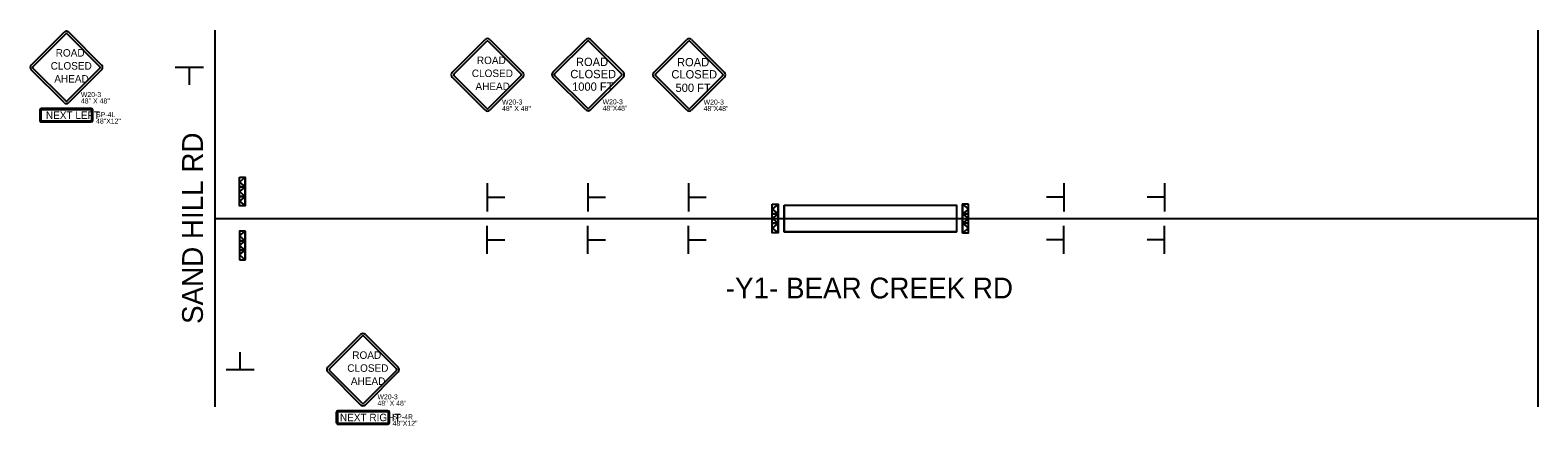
# Model space of a CAD drawing. Extents: x 886234 to 968767, y 455416 to 684046.
# Drawn here: x 898527 to 907595, y 600029 to 602410 of the extents above; entities that cross this region are included whole.
import ezdxf

# ---------------------------------------------------------------- set-up
doc = ezdxf.new("R2010")
doc.units = 0
for name, color, linetype in [('TC CONSTRUCTION PROPOSED ROADWAY SHADE', 7, 'Continuous'), ('TC DEV BARRICADE', 7, 'Continuous'), ('TC DEV SIGN', 7, 'Continuous'), ('TC DEV SIGN BLACK ZERO', 7, 'Continuous'), ('TC DEV SIGN ORANGE', 7, 'Continuous'), ('TC LABEL TEXT', 7, 'Continuous')]:
    doc.layers.add(name, color=color, linetype=linetype)

msp = doc.modelspace()

# ---------------------------------------------------------------- linework, layer by layer
at = {"layer": 'TC CONSTRUCTION PROPOSED ROADWAY SHADE'}
msp.add_lwpolyline([(903061.4, 601356.1), (904097.9, 601356.1), (904097.9, 601196.1), (903061.4, 601196.1)], close=True, dxfattribs=at)
at = {"layer": 'TC DEV BARRICADE'}
for p, q in [((899784.8, 601495.4), (899784.8, 601524.6)), ((899784.8, 601524.6), (899820.8, 601524.6)), ((899820.8, 601524.6), (899784.8, 601495.4)), ((899784.8, 601495.4), (899820.8, 601467)), ((899784.8, 601467), (899784.8, 601495.4)), ((899784.8, 601495.4), (899784.8, 601495.4)), ((899784.8, 601495.4), (899784.8, 601495.4)), ((899820.8, 601467), (899784.8, 601467)), ((899784.8, 601437.8), (899784.8, 601467)), ((899784.8, 601467), (899820.8, 601467)), ((899820.8, 601467), (899784.8, 601437.8)), ((899784.8, 601437.8), (899820.8, 601409.4)), ((899784.8, 601409.4), (899784.8, 601437.8)), ((899784.8, 601437.8), (899784.8, 601437.8)), ((899784.8, 601437.8), (899784.8, 601437.8)), ((899820.8, 601409.4), (899784.8, 601409.4)), ((899784.8, 601380.2), (899784.8, 601409.4)), ((899784.8, 601409.4), (899820.8, 601409.4)), ((899820.8, 601409.4), (899784.8, 601380.2)), ((899784.8, 601380.2), (899820.8, 601351.8)), ((899784.8, 601351.8), (899784.8, 601380.2)), ((899784.8, 601380.2), (899784.8, 601380.2)), ((899784.8, 601380.2), (899784.8, 601380.2)), ((899820.8, 601351.8), (899784.8, 601351.8)), ((902989.4, 601333.2), (902989.3, 601362.5)), ((902989.3, 601362.5), (903025.4, 601362.5)), ((902989.3, 601304.9), (902989.4, 601333.2)), ((903025.4, 601362.5), (902989.4, 601333.2)), ((902989.4, 601333.2), (903025.4, 601304.9)), ((902989.4, 601333.2), (902989.4, 601333.2)), ((902989.4, 601333.2), (902989.4, 601333.2)), ((904169.9, 601362.5), (904133.9, 601362.5)), ((904133.9, 601362.5), (904169.9, 601333.2)), ((904169.9, 601333.2), (904133.9, 601304.9)), ((904169.9, 601333.2), (904169.9, 601362.5)), ((904169.9, 601304.9), (904169.9, 601333.2)), ((904169.9, 601333.2), (904169.9, 601333.2)), ((904169.9, 601333.2), (904169.9, 601333.2)), ((903025.4, 601304.9), (902989.3, 601304.9)), ((902989.4, 601275.6), (902989.3, 601304.9)), ((902989.3, 601304.9), (903025.4, 601304.9)), ((902989.3, 601247.3), (902989.4, 601275.6)), ((903025.4, 601247.3), (902989.3, 601247.3)), ((902989.4, 601218), (902989.3, 601247.3)), ((902989.3, 601247.3), (903025.4, 601247.3)), ((903025.4, 601304.9), (902989.4, 601275.6)), ((902989.4, 601275.6), (903025.4, 601247.3)), ((902989.4, 601275.6), (902989.4, 601275.6)), ((902989.4, 601275.6), (902989.4, 601275.6)), ((903025.4, 601247.3), (902989.4, 601218)), ((904133.9, 601304.9), (904169.9, 601304.9)), ((904169.9, 601304.9), (904133.9, 601304.9)), ((904133.9, 601304.9), (904169.9, 601275.6)), ((904169.9, 601275.6), (904133.9, 601247.3)), ((904133.9, 601247.3), (904169.9, 601247.3)), ((904169.9, 601247.3), (904133.9, 601247.3)), ((904133.9, 601247.3), (904169.9, 601218)), ((904169.9, 601275.6), (904169.9, 601304.9)), ((904169.9, 601247.3), (904169.9, 601275.6)), ((904169.9, 601275.6), (904169.9, 601275.6)), ((904169.9, 601275.6), (904169.9, 601275.6)), ((904169.9, 601218), (904169.9, 601247.3)), ((899784.8, 601171.9), (899820.8, 601200.3)), ((899820.8, 601200.3), (899784.8, 601200.3)), ((899784.8, 601200.3), (899784.8, 601171.9)), ((899784.8, 601171.9), (899784.8, 601171.9)), ((899784.8, 601171.9), (899784.8, 601171.9)), ((899784.8, 601171.9), (899784.8, 601142.7)), ((899820.8, 601142.7), (899784.8, 601171.9)), ((899784.8, 601114.3), (899820.8, 601142.7)), ((899820.8, 601142.7), (899784.8, 601142.7)), ((899784.8, 601142.7), (899784.8, 601114.3)), ((899784.8, 601142.7), (899820.8, 601142.7)), ((902989.3, 601189.7), (902989.4, 601218)), ((903025.4, 601189.7), (902989.3, 601189.7)), ((902989.4, 601218), (903025.4, 601189.7)), ((902989.4, 601218), (902989.4, 601218)), ((902989.4, 601218), (902989.4, 601218)), ((904169.9, 601218), (904133.9, 601189.7)), ((904133.9, 601189.7), (904169.9, 601189.7)), ((904169.9, 601189.7), (904169.9, 601218)), ((904169.9, 601218), (904169.9, 601218)), ((904169.9, 601218), (904169.9, 601218)), ((899784.8, 601114.3), (899784.8, 601114.3)), ((899784.8, 601114.3), (899784.8, 601114.3)), ((899784.8, 601114.3), (899784.8, 601085.1)), ((899820.8, 601085.1), (899784.8, 601114.3)), ((899784.8, 601056.7), (899820.8, 601085.1)), ((899820.8, 601085.1), (899784.8, 601085.1)), ((899784.8, 601085.1), (899784.8, 601056.7)), ((899784.8, 601085.1), (899820.8, 601085.1)), ((899784.8, 601056.7), (899784.8, 601056.7)), ((899784.8, 601056.7), (899784.8, 601056.7)), ((899784.8, 601056.7), (899784.8, 601027.5)), ((899820.8, 601027.5), (899784.8, 601056.7)), ((899784.8, 601027.5), (899820.8, 601027.5))]:
    msp.add_line(p, q, dxfattribs=at)
for points in [[(899820.8, 601524.6), (899784.8, 601495.4), (899820.8, 601467)], [(899784.8, 601524.6), (899820.8, 601524.6), (899820.8, 601467), (899784.8, 601467)], [(899820.8, 601467), (899784.8, 601437.8), (899820.8, 601409.4)], [(899784.8, 601467), (899820.8, 601467), (899820.8, 601409.4), (899784.8, 601409.4)], [(899820.8, 601409.4), (899784.8, 601380.2), (899820.8, 601351.8)], [(899784.8, 601409.4), (899820.8, 601409.4), (899820.8, 601351.8), (899784.8, 601351.8)], [(902989.3, 601362.5), (903025.4, 601362.5), (903025.4, 601304.9), (902989.3, 601304.9)], [(903025.4, 601362.5), (902989.4, 601333.2), (903025.4, 601304.9)], [(904133.9, 601362.5), (904169.9, 601333.2), (904133.9, 601304.9)], [(904169.9, 601362.5), (904133.9, 601362.5), (904133.9, 601304.9), (904169.9, 601304.9)], [(902989.3, 601304.9), (903025.4, 601304.9), (903025.4, 601247.3), (902989.3, 601247.3)], [(902989.3, 601247.3), (903025.4, 601247.3), (903025.4, 601189.7), (902989.3, 601189.7)], [(903025.4, 601304.9), (902989.4, 601275.6), (903025.4, 601247.3)], [(903025.4, 601247.3), (902989.4, 601218), (903025.4, 601189.7)], [(904133.9, 601304.9), (904169.9, 601275.6), (904133.9, 601247.3)], [(904169.9, 601304.9), (904133.9, 601304.9), (904133.9, 601247.3), (904169.9, 601247.3)], [(904133.9, 601247.3), (904169.9, 601218), (904133.9, 601189.7)], [(904169.9, 601247.3), (904133.9, 601247.3), (904133.9, 601189.7), (904169.9, 601189.7)], [(899820.8, 601142.7), (899784.8, 601171.9), (899820.8, 601200.3)], [(899784.8, 601142.7), (899820.8, 601142.7), (899820.8, 601200.3), (899784.8, 601200.3)], [(899820.8, 601085.1), (899784.8, 601114.3), (899820.8, 601142.7)], [(899784.8, 601085.1), (899820.8, 601085.1), (899820.8, 601142.7), (899784.8, 601142.7)], [(899820.8, 601027.5), (899784.8, 601056.7), (899820.8, 601085.1)], [(899784.8, 601027.5), (899820.8, 601027.5), (899820.8, 601085.1), (899784.8, 601085.1)]]:
    msp.add_lwpolyline(points, close=True, dxfattribs=at)
at = {"layer": 'TC DEV SIGN'}
for p, q in [((899568.4, 602185.4), (899398.6, 602185.4)), ((899483.5, 602185.4), (899483.5, 602080.1)), ((901276, 601488.9), (901276, 601319.1)), ((901276, 601404), (901381.2, 601404)), ((901881.5, 601488.9), (901881.5, 601319.1)), ((901881.5, 601488.9), (901881.5, 601319.1)), ((901881.5, 601404), (901986.8, 601404)), ((901881.5, 601404), (901986.8, 601404)), ((902487, 601488.9), (902487, 601319.1)), ((902487, 601404), (902592.3, 601404)), ((904744.3, 601404), (904639, 601404)), ((904744.3, 601488.9), (904744.3, 601319.1)), ((905349.8, 601404), (905244.6, 601404)), ((905349.8, 601404), (905244.6, 601404)), ((905349.8, 601488.9), (905349.8, 601319.1)), ((905349.8, 601488.9), (905349.8, 601319.1)), ((901276, 601063.2), (901276, 601233)), ((901881.5, 601063.2), (901881.5, 601233)), ((901881.5, 601063.2), (901881.5, 601233)), ((902487, 601063.2), (902487, 601233)), ((904744.3, 601063.2), (904744.3, 601233)), ((905349.8, 601063.2), (905349.8, 601233)), ((905349.8, 601063.2), (905349.8, 601233)), ((901276, 601148.1), (901381.2, 601148.1)), ((901881.5, 601148.1), (901986.8, 601148.1)), ((901881.5, 601148.1), (901986.8, 601148.1)), ((902487, 601148.1), (902592.3, 601148.1)), ((904744.3, 601148.1), (904639, 601148.1)), ((905349.8, 601148.1), (905244.6, 601148.1)), ((905349.8, 601148.1), (905244.6, 601148.1)), ((899789.6, 600366.8), (899789.6, 600472)), ((899704.7, 600366.8), (899874.5, 600366.8))]:
    msp.add_line(p, q, dxfattribs=at)
at = {"layer": 'TC DEV SIGN BLACK ZERO'}
for p, q in [((898584.4, 601927.6), (898584.4, 601867.6)), ((898584.8, 601927.6), (898584.8, 601867.6)), ((898584.8, 601927.6), (898584.8, 601927.6)), ((898584.8, 601867.6), (898584.8, 601867.6)), ((898586.9, 601927.6), (898586.9, 601867.6)), ((898591.1, 601927.6), (898591.1, 601867.6)), ((898894.4, 601937.6), (898594.4, 601937.6)), ((898594.4, 601937.2), (898594.4, 601937.2)), ((898894.4, 601937.2), (898594.4, 601937.2)), ((898894.4, 601935.1), (898594.4, 601935.1)), ((898894.4, 601930.9), (898594.4, 601930.9)), ((898594.4, 601864.2), (898894.4, 601864.2)), ((898594.4, 601860.1), (898894.4, 601860.1)), ((898594.4, 601858), (898894.4, 601858)), ((898594.4, 601858), (898594.4, 601858)), ((898594.4, 601857.6), (898894.4, 601857.6)), ((898894.4, 601937.2), (898894.4, 601937.2)), ((898894.4, 601858), (898894.4, 601858)), ((898897.7, 601867.6), (898897.7, 601927.6)), ((898901.9, 601867.6), (898897.7, 601867.6)), ((898897.7, 601867.6), (898901.9, 601867.6)), ((898901.9, 601867.6), (898901.9, 601927.6)), ((898904, 601927.6), (898904, 601927.6)), ((898904, 601867.6), (898904, 601927.6)), ((898904.4, 601867.6), (898904, 601867.6)), ((898904, 601867.6), (898904, 601867.6)), ((898904, 601867.6), (898904.4, 601867.6)), ((898904.4, 601867.6), (898904.4, 601927.6)), ((900368, 600108.9), (900368, 600048.9)), ((900368.5, 600108.9), (900368.5, 600048.9)), ((900368.5, 600108.9), (900368.5, 600108.9)), ((900368.5, 600048.9), (900368.5, 600048.9)), ((900370.5, 600108.9), (900370.5, 600048.9)), ((900374.7, 600108.9), (900374.7, 600048.9)), ((900678, 600118.9), (900378, 600118.9)), ((900378, 600118.5), (900378, 600118.5)), ((900678, 600118.5), (900378, 600118.5)), ((900678, 600116.4), (900378, 600116.4)), ((900678, 600112.2), (900378, 600112.2)), ((900378, 600045.6), (900678, 600045.6)), ((900378, 600041.4), (900678, 600041.4)), ((900678, 600118.5), (900678, 600118.5)), ((900681.4, 600048.9), (900681.4, 600108.9)), ((900685.5, 600048.9), (900681.4, 600048.9)), ((900681.4, 600048.9), (900685.5, 600048.9)), ((900685.5, 600048.9), (900685.5, 600108.9)), ((900687.6, 600108.9), (900687.6, 600108.9)), ((900687.6, 600048.9), (900687.6, 600108.9)), ((900688, 600048.9), (900687.6, 600048.9)), ((900687.6, 600048.9), (900687.6, 600048.9)), ((900687.6, 600048.9), (900688, 600048.9)), ((900688, 600048.9), (900688, 600108.9)), ((900378, 600039.3), (900678, 600039.3)), ((900378, 600039.3), (900378, 600039.3)), ((900378, 600038.9), (900678, 600038.9)), ((900678, 600039.3), (900678, 600039.3))]:
    msp.add_line(p, q, dxfattribs=at)
for points in [[(898532.5, 602199.5), (898730.5, 602397.5)], [(898542.5, 602189.5), (898740.5, 602387.5)], [(898748.7, 602387.5), (898946.7, 602189.5)], [(898758.7, 602397.5), (898956.7, 602199.5)], [(901065.5, 602154.6), (901263.5, 602352.5)], [(901075.6, 602144.5), (901273.6, 602342.5)], [(901281.8, 602342.5), (901479.8, 602144.5)], [(901291.8, 602352.5), (901489.8, 602154.6)], [(901670.1, 602155.9), (901868.1, 602353.9)], [(901680.1, 602145.9), (901878.1, 602343.8)], [(901886.4, 602343.8), (902084.3, 602145.9)], [(901896.4, 602353.9), (902094.4, 602155.9)], [(902277.9, 602154.3), (902475.9, 602352.3)], [(902288, 602144.3), (902485.9, 602342.3)], [(902494.2, 602342.3), (902692.2, 602144.3)], [(902504.2, 602352.3), (902702.2, 602154.3)], [(898730.5, 601973.3), (898532.5, 602171.3)], [(898740.5, 601983.3), (898542.5, 602181.3)], [(898946.7, 602181.3), (898748.7, 601983.3)], [(898956.7, 602171.3), (898758.7, 601973.3)], [(901263.5, 601928.3), (901065.5, 602126.3)], [(901273.6, 601938.3), (901075.6, 602136.3)], [(901479.8, 602136.3), (901281.8, 601938.3)], [(901489.8, 602126.3), (901291.8, 601928.3)], [(901868.1, 601929.6), (901670.1, 602127.6)], [(901878.1, 601939.6), (901680.1, 602137.6)], [(902084.3, 602137.6), (901886.4, 601939.6)], [(902094.4, 602127.6), (901896.4, 601929.6)], [(902475.9, 601928), (902277.9, 602126)], [(902485.9, 601938.1), (902288, 602136)], [(902692.2, 602136), (902494.2, 601938.1)], [(902702.2, 602126), (902504.2, 601928)], [(900316.4, 600380.9), (900514.4, 600578.9)], [(900326.4, 600370.9), (900524.4, 600568.9)], [(900532.6, 600568.9), (900730.6, 600370.9)], [(900542.7, 600578.9), (900740.7, 600380.9)], [(900514.4, 600154.6), (900316.4, 600352.6)], [(900524.4, 600164.6), (900326.4, 600362.6)], [(900730.6, 600362.6), (900532.6, 600164.6)], [(900740.7, 600352.6), (900542.7, 600154.6)]]:
    msp.add_lwpolyline(points, dxfattribs=at)
for centre, radius, start, end in [((898744.6, 602383.4), 20, 45, 135), ((898744.6, 602383.4), 5.83, 45, 135), ((901277.7, 602338.4), 20, 45, 135), ((901277.7, 602338.4), 5.83, 45, 135), ((901882.2, 602339.7), 20, 45, 135), ((901882.2, 602339.7), 5.83, 45, 135), ((902490.1, 602338.2), 20, 45, 135), ((902490.1, 602338.2), 5.83, 45, 135), ((898546.6, 602185.4), 20, 135, 225), ((898546.6, 602185.4), 5.83, 135, 225), ((898942.6, 602185.4), 5.83, 315, 45), ((898942.6, 602185.4), 20, 315, 45), ((901079.7, 602140.4), 20, 135, 225), ((901079.7, 602140.4), 5.83, 135, 225), ((901475.7, 602140.4), 5.83, 315, 45), ((901475.7, 602140.4), 20, 315, 45), ((901684.2, 602141.7), 20, 135, 225), ((901684.2, 602141.7), 5.83, 135, 225), ((902080.2, 602141.7), 5.83, 315, 45), ((902080.2, 602141.7), 20, 315, 45), ((902292.1, 602140.2), 20, 135, 225), ((902292.1, 602140.2), 5.83, 135, 225), ((902688.1, 602140.2), 5.83, 315, 45), ((902688.1, 602140.2), 20, 315, 45), ((898744.6, 601987.4), 20, 225, 315), ((898744.6, 601987.4), 5.83, 225, 315), ((901277.7, 601942.4), 20, 225, 315), ((901277.7, 601942.4), 5.83, 225, 315), ((901882.2, 601943.7), 20, 225, 315), ((901882.2, 601943.7), 5.83, 225, 315), ((902490.1, 601942.2), 20, 225, 315), ((902490.1, 601942.2), 5.83, 225, 315), ((900528.5, 600564.7), 20, 45, 135), ((900528.5, 600564.7), 5.83, 45, 135), ((900330.5, 600366.8), 20, 135, 225), ((900330.5, 600366.8), 5.83, 135, 225), ((900726.5, 600366.8), 5.83, 315, 45), ((900726.5, 600366.8), 20, 315, 45), ((900528.5, 600168.8), 20, 225, 315), ((900528.5, 600168.8), 5.83, 225, 315)]:
    msp.add_arc(centre, radius, start, end, dxfattribs=at)
for centre, major_axis, start_param, end_param in [((898594.4, 601927.6), (0, 10), 0, 1.570796), ((898594.4, 601867.6), (0, 10), 1.570796, 3.141593), ((898594.4, 601927.6), (0, 9.58), 0, 1.570796), ((898594.4, 601867.6), (0, 9.58), 1.570796, 3.141593), ((898594.4, 601927.6), (0, 7.5), 0, 1.570796), ((898594.4, 601867.6), (0, 7.5), 1.570796, 3.141593), ((898594.4, 601927.6), (0, 3.33), 0, 1.570796), ((898594.4, 601867.6), (0, 3.33), 1.570796, 3.141593), ((898894.4, 601927.6), (0, 10), 4.712389, 6.283185), ((898894.4, 601927.6), (0, 9.58), 4.712389, 6.283185), ((898894.4, 601927.6), (0, 7.5), 4.712389, 6.283185), ((898894.4, 601927.6), (0, 3.33), 4.712389, 6.283185), ((898894.4, 601867.6), (0, 7.5), 3.141593, 4.712389), ((898894.4, 601867.6), (0, 3.33), 3.141593, 4.712389), ((898894.4, 601867.6), (0, 10), 3.141593, 4.712389), ((898894.4, 601867.6), (0, 9.58), 3.141593, 4.712389), ((900378, 600108.9), (0, 10), 0, 1.570796), ((900378, 600048.9), (0, 10), 1.570796, 3.141593), ((900378, 600108.9), (0, 9.58), 0, 1.570796), ((900378, 600048.9), (0, 9.58), 1.570796, 3.141593), ((900378, 600108.9), (0, 7.5), 0, 1.570796), ((900378, 600048.9), (0, 7.5), 1.570796, 3.141593), ((900378, 600108.9), (0, 3.33), 0, 1.570796), ((900378, 600048.9), (0, 3.33), 1.570796, 3.141593), ((900678, 600108.9), (0, 10), 4.712389, 6.283185), ((900678, 600108.9), (0, 9.58), 4.712389, 6.283185), ((900678, 600108.9), (0, 7.5), 4.712389, 6.283185), ((900678, 600108.9), (0, 3.33), 4.712389, 6.283185), ((900678, 600048.9), (0, 7.5), 3.141593, 4.712389), ((900678, 600048.9), (0, 3.33), 3.141593, 4.712389), ((900678, 600048.9), (0, 10), 3.141593, 4.712389), ((900678, 600048.9), (0, 9.58), 3.141593, 4.712389)]:
    msp.add_ellipse(centre, major_axis=major_axis, ratio=0.999865, start_param=start_param, end_param=end_param, dxfattribs=at)
at = {"layer": 'TC DEV SIGN ORANGE'}
for p, q in [((898584.4, 601927.6), (898584.4, 601867.6)), ((898894.4, 601937.6), (898594.4, 601937.6)), ((898594.4, 601857.6), (898894.4, 601857.6)), ((898904.4, 601867.6), (898904.4, 601927.6)), ((900368, 600108.9), (900368, 600048.9)), ((900678, 600118.9), (900378, 600118.9)), ((900688, 600048.9), (900688, 600108.9)), ((900378, 600038.9), (900678, 600038.9))]:
    msp.add_line(p, q, dxfattribs=at)
for points in [[(898532.5, 602199.5), (898730.5, 602397.5)], [(898758.7, 602397.5), (898956.7, 602199.5)], [(901065.5, 602154.6), (901263.5, 602352.5)], [(901291.8, 602352.5), (901489.8, 602154.6)], [(901670.1, 602155.9), (901868.1, 602353.9)], [(901896.4, 602353.9), (902094.4, 602155.9)], [(902277.9, 602154.3), (902475.9, 602352.3)], [(902504.2, 602352.3), (902702.2, 602154.3)], [(898730.5, 601973.3), (898532.5, 602171.3)], [(898956.7, 602171.3), (898758.7, 601973.3)], [(901263.5, 601928.3), (901065.5, 602126.3)], [(901489.8, 602126.3), (901291.8, 601928.3)], [(901868.1, 601929.6), (901670.1, 602127.6)], [(902094.4, 602127.6), (901896.4, 601929.6)], [(902475.9, 601928), (902277.9, 602126)], [(902702.2, 602126), (902504.2, 601928)], [(900316.4, 600380.9), (900514.4, 600578.9)], [(900542.7, 600578.9), (900740.7, 600380.9)], [(900514.4, 600154.6), (900316.4, 600352.6)], [(900740.7, 600352.6), (900542.7, 600154.6)]]:
    msp.add_lwpolyline(points, dxfattribs=at)
for centre, start, end in [((898744.6, 602383.4), 45, 135), ((901277.7, 602338.4), 45, 135), ((901882.2, 602339.7), 45, 135), ((902490.1, 602338.2), 45, 135), ((898546.6, 602185.4), 135, 225), ((898942.6, 602185.4), 315, 45), ((901079.7, 602140.4), 135, 225), ((901475.7, 602140.4), 315, 45), ((901684.2, 602141.7), 135, 225), ((902080.2, 602141.7), 315, 45), ((902292.1, 602140.2), 135, 225), ((902688.1, 602140.2), 315, 45), ((898744.6, 601987.4), 225, 315), ((901277.7, 601942.4), 225, 315), ((901882.2, 601943.7), 225, 315), ((902490.1, 601942.2), 225, 315), ((900528.5, 600564.7), 45, 135), ((900330.5, 600366.8), 135, 225), ((900726.5, 600366.8), 315, 45), ((900528.5, 600168.8), 225, 315)]:
    msp.add_arc(centre, 20, start, end, dxfattribs=at)
for centre, start_param, end_param in [((898594.4, 601927.6), 0, 1.570796), ((898594.4, 601867.6), 1.570796, 3.141593), ((898894.4, 601927.6), 4.712389, 6.283185), ((898894.4, 601867.6), 3.141593, 4.712389), ((900378, 600108.9), 0, 1.570796), ((900378, 600048.9), 1.570796, 3.141593), ((900678, 600108.9), 4.712389, 6.283185), ((900678, 600048.9), 3.141593, 4.712389)]:
    msp.add_ellipse(centre, major_axis=(0, 10), ratio=0.999865, start_param=start_param, end_param=end_param, dxfattribs=at)
at = {"layer": 'TC LABEL TEXT'}
for p, q in [((899636.6, 602409.6), (899636.6, 601276.1)), ((907594.8, 602409.6), (907594.8, 601276.1)), ((899636.6, 601276.1), (907594.8, 601276.1)), ((899636.6, 601276.1), (899636.6, 600142.5)), ((907594.8, 601276.1), (907594.8, 600142.5))]:
    msp.add_line(p, q, dxfattribs=at)
for points in [[(903061.4, 601356.1), (903061.4, 601196.1), (904097.9, 601196.1)], [(903061.4, 601356.1), (904097.9, 601356.1), (904097.9, 601196.1)]]:
    msp.add_lwpolyline(points, dxfattribs=at)

# ---------------------------------------------------------------- texts
at = {"layer": 'TC DEV SIGN BLACK ZERO'}
for s, height, p in [('CLOSED', 45, (898650, 602172.3)), ('ROAD', 45, (898680.2, 602250.4)), ('ROAD', 45, (901213.3, 602205.4)), ('ROAD', 50, (901809.5, 602193.5)), ('ROAD', 50, (902417.4, 602192)), ('AHEAD', 45, (898671.8, 602093.9)), ('CLOSED', 45, (901183, 602127.4)), ('CLOSED', 50, (901775.5, 602120.4)), ('CLOSED', 50, (902383.3, 602118.8)), ('AHEAD', 45, (901204.9, 602048.9)), ('1000 FT', 50, (901786.1, 602044.9)), ('500 FT', 50, (902408.2, 602037.8)), ('NEXT LEFT', 45, (898621.4, 601875.2)), ('ROAD', 45, (900464.2, 600431.8)), ('CLOSED', 45, (900433.9, 600353.7)), ('AHEAD', 45, (900455.7, 600275.3)), ('NEXT RIGHT', 45, (900389.7, 600056.5))]:
    msp.add_text(s, height=height, dxfattribs=at).set_placement(p)
for s, p in [('W20-3', (898831.8, 602007.1)), ("48'' X 48''", (898831.8, 601968.3)), ('W20-3', (901364.9, 601962.1)), ("48'' X 48''", (901364.9, 601923.3)), ('W20-3', (901969.5, 601963.4)), ('48"X48"', (901969.5, 601924.6)), ('W20-3', (902577.3, 601961.9)), ('48"X48"', (902577.3, 601923.1)), ('48"X12"', (898923.3, 601847.4)), ('SP-4L', (898923.3, 601886.2)), ('W20-3', (900615.7, 600188.5)), ("48'' X 48''", (900615.7, 600149.6)), ('48"X12"', (900707, 600028.9)), ('SP-4R', (900707, 600067.7))]:
    msp.add_text(s, height=30, rotation=360, dxfattribs=at).set_placement(p)
at = {"layer": 'TC LABEL TEXT'}
msp.add_text('SAND HILL RD', height=125, rotation=90, dxfattribs=at).set_placement((899565.6, 600641.7))
msp.add_text('-Y1- BEAR CREEK RD', height=125, dxfattribs=at).set_placement((902710.4, 600795.4))

doc.saveas('drawing.dxf')
